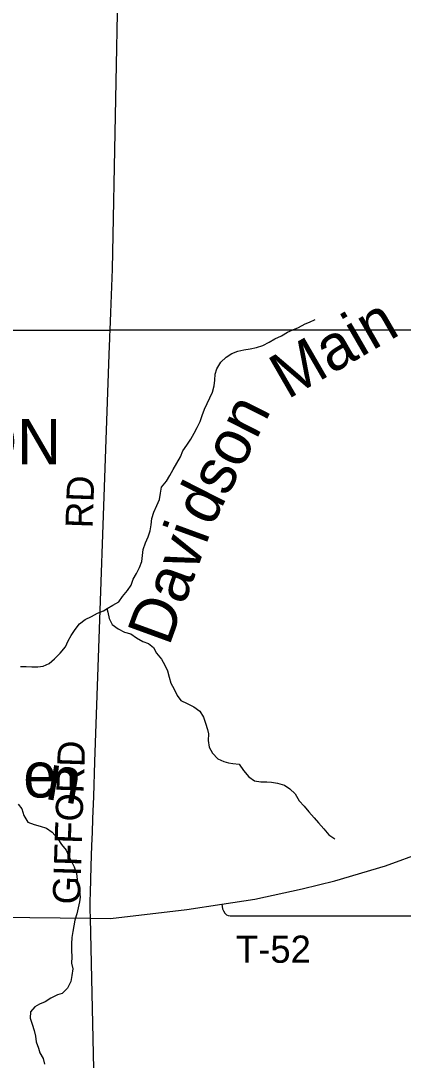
# Model space of a CAD drawing. Extents: x 1857828 to 2277390, y 930619 to 1324581.
# Drawn here: x 2025624 to 2029836, y 1185413 to 1196864 of the extents above; entities that cross this region are included whole.
import ezdxf

# ---------------------------------------------------------------- set-up
doc = ezdxf.new("R2010")
doc.units = 0
for name, color, linetype in [('GM_X_Corporation_Text', 7, 'Continuous'), ('GM_X_Minor_River', 7, 'Continuous'), ('GM_X_Minor_River_Text', 7, 'Continuous'), ('GM_X_Township', 7, 'Continuous'), ('GM_X_Township_Road', 7, 'Continuous'), ('GM_X_Township_Road_Text', 7, 'Continuous'), ('GM_X_US_Route', 7, 'Continuous')]:
    doc.layers.add(name, color=color, linetype=linetype)

msp = doc.modelspace()

# ---------------------------------------------------------------- linework, layer by layer
at = {"layer": 'GM_X_Minor_River'}
for points in [[(2026534, 1190365), (2026576, 1190389), (2026639, 1190426), (2026704, 1190462), (2026745, 1190521), (2026800, 1190587), (2026841, 1190647), (2026861, 1190713), (2026898, 1190774), (2026933, 1190840), (2026958, 1190906), (2026965, 1190972), (2026972, 1191040), (2026999, 1191112), (2027028, 1191178), (2027049, 1191244), (2027061, 1191312), (2027066, 1191382), (2027089, 1191452), (2027124, 1191522), (2027153, 1191590), (2027164, 1191658), (2027173, 1191726), (2027228, 1191792), (2027267, 1191856), (2027304, 1191921), (2027343, 1191991), (2027382, 1192059), (2027410, 1192127), (2027451, 1192189), (2027498, 1192256), (2027535, 1192320), (2027568, 1192382), (2027601, 1192448), (2027622, 1192516), (2027647, 1192584), (2027678, 1192647), (2027705, 1192709), (2027734, 1192773), (2027754, 1192841), (2027761, 1192903), (2027764, 1192969), (2027783, 1193031), (2027826, 1193101), (2027887, 1193157), (2027949, 1193200), (2028014, 1193223), (2028081, 1193239), (2028149, 1193248), (2028219, 1193263), (2028288, 1193288), (2028359, 1193322), (2028423, 1193359), (2028496, 1193394), (2028561, 1193432), (2028621, 1193459), (2028684, 1193486), (2028755, 1193524), (2028805, 1193543), (2028868, 1193572)], [(2025621, 1189750), (2025685, 1189749), (2025745, 1189747), (2025812, 1189748), (2025872, 1189755), (2025935, 1189784), (2025995, 1189834), (2026056, 1189897), (2026115, 1189965), (2026146, 1190033), (2026179, 1190093), (2026224, 1190158), (2026269, 1190220), (2026334, 1190269), (2026403, 1190301), (2026469, 1190338), (2026534, 1190365)], [(2026573, 1190389), (2026582, 1190347), (2026597, 1190278), (2026631, 1190214), (2026696, 1190165), (2026768, 1190128), (2026836, 1190111), (2026898, 1190066), (2026970, 1190025), (2027032, 1190002), (2027085, 1189959), (2027119, 1189897), (2027172, 1189830), (2027210, 1189765), (2027241, 1189701), (2027260, 1189632), (2027278, 1189566), (2027313, 1189499), (2027346, 1189431), (2027388, 1189374), (2027458, 1189343), (2027530, 1189304), (2027595, 1189257), (2027635, 1189192), (2027658, 1189124), (2027679, 1189057), (2027691, 1189007), (2027686, 1188935), (2027697, 1188863), (2027734, 1188794), (2027796, 1188733), (2027860, 1188702), (2027910, 1188690), (2027960, 1188683), (2028028, 1188674), (2028078, 1188605), (2028135, 1188536), (2028199, 1188491), (2028267, 1188481), (2028335, 1188478), (2028385, 1188477), (2028453, 1188466), (2028528, 1188443), (2028587, 1188403), (2028647, 1188346), (2028690, 1188271), (2028746, 1188210), (2028797, 1188149), (2028855, 1188084), (2028902, 1188026), (2028962, 1187961), (2029017, 1187896), (2029083, 1187851)], [(2025597, 1188233), (2025636, 1188181), (2025657, 1188108), (2025703, 1188035), (2025773, 1188008), (2025839, 1187990), (2025907, 1187969), (2025971, 1187926), (2026024, 1187863), (2026073, 1187790), (2026123, 1187727), (2026152, 1187661), (2026188, 1187596), (2026211, 1187544), (2026238, 1187471), (2026246, 1187403), (2026257, 1187337), (2026270, 1187276), (2026277, 1187208), (2026269, 1187158), (2026256, 1187090), (2026243, 1187024), (2026220, 1186956), (2026209, 1186894), (2026199, 1186830), (2026188, 1186763), (2026181, 1186693), (2026184, 1186623), (2026185, 1186551), (2026184, 1186483), (2026196, 1186420), (2026185, 1186346), (2026174, 1186278), (2026137, 1186208), (2026080, 1186149), (2026030, 1186133), (2025955, 1186096), (2025892, 1186055), (2025830, 1186031), (2025777, 1186002), (2025730, 1185946), (2025729, 1185876), (2025749, 1185809), (2025770, 1185739), (2025785, 1185677), (2025794, 1185616), (2025820, 1185544), (2025833, 1185493), (2025871, 1185431), (2025886, 1185368)]]:
    msp.add_lwpolyline(points, dxfattribs=at)
at = {"layer": 'GM_X_Township'}
for points in [[(2030478, 1193460), (2026607, 1193454), (2023011, 1193448), (2018963, 1193442), (2015448, 1193442), (2011927, 1193461), (2011918, 1193798), (2011853, 1196506), (2011851, 1196596), (2011818, 1197728)], [(2032206, 1165870), (2028230, 1165900), (2021617, 1165950), (2017576, 1165980), (2013892, 1166008), (2012531, 1166018), (2012513, 1166858), (2012456, 1169838), (2012332, 1176351), (2012268, 1178339), (2012233, 1179496), (2012194, 1180790), (2012150, 1182773), (2012116, 1184031), (2012059, 1186592), (2011927, 1193461), (2015448, 1193442), (2018963, 1193442), (2023011, 1193448), (2026607, 1193454), (2030478, 1193460)]]:
    msp.add_lwpolyline(points, dxfattribs=at)
at = {"layer": 'GM_X_Township_Road'}
for points in [[(2026604, 1193389), (2026607, 1193454), (2026614, 1193649), (2026633, 1194126), (2026699, 1197509)], [(2026393, 1186977), (2026387, 1187072), (2026388, 1187160), (2026392, 1187264), (2026396, 1187399), (2026399, 1187551), (2026407, 1187778), (2026414, 1187920), (2026418, 1188073), (2026427, 1188318), (2026439, 1188701), (2026597, 1193187), (2026604, 1193369), (2026604, 1193389)], [(2027838, 1187131), (2027847, 1187082), (2027855, 1187060), (2027873, 1187032), (2027889, 1187016), (2027907, 1187006), (2027931, 1187002), (2027991, 1187004), (2030348, 1187005), (2030390, 1187007), (2030416, 1187013), (2030436, 1187027), (2030450, 1187047), (2030462, 1187059), (2030466, 1187135), (2030488, 1187873)], [(2026437, 1179466), (2026474, 1180670), (2026480, 1180870), (2026486, 1181029), (2026489, 1181147), (2026498, 1181253), (2026496, 1181380), (2026501, 1181534), (2026506, 1181590), (2026504, 1181632), (2026503, 1181688), (2026499, 1181889), (2026494, 1182331), (2026393, 1186977)]]:
    msp.add_lwpolyline(points, dxfattribs=at)
at = {"layer": 'GM_X_US_Route'}
msp.add_lwpolyline([(2021280, 1187046), (2021287, 1187046), (2021547, 1187045), (2021971, 1187033), (2022707, 1187019), (2026393, 1186977), (2026612, 1186974), (2027452, 1187072), (2027838, 1187131), (2028200, 1187187), (2028723, 1187299), (2029083, 1187387), (2029642, 1187555), (2030063, 1187710)], dxfattribs=at)

# ---------------------------------------------------------------- texts
at = {"layer": 'GM_X_Corporation_Text'}
msp.add_text('KIPTON', height=500, rotation=0, dxfattribs=at).set_placement((2023578, 1191977))
at = {"layer": 'GM_X_Minor_River_Text'}
for s, height, rotation, p in [('Main', 500.3, 29.9968, (2028561, 1192688)), ('dson', 500.3, 62.9972, (2027727, 1191280)), ('Davi', 500.3, 69.9969, (2027257, 1189965)), ('e', 500, 359.9946, (2025651, 1188307)), ('n', 500, 349.9937, (2025880, 1188294))]:
    msp.add_text(s, height=height, rotation=rotation, dxfattribs=at).set_placement(p)
at = {"layer": 'GM_X_Township_Road_Text'}
for s, rotation, p in [('RD', 88.0243, (2026415, 1191270)), ('GIFFORD', 88.087, (2026274, 1187125)), ('T-52', 0, (2027994, 1186486))]:
    msp.add_text(s, height=300, rotation=rotation, dxfattribs=at).set_placement(p)

doc.saveas('drawing.dxf')
